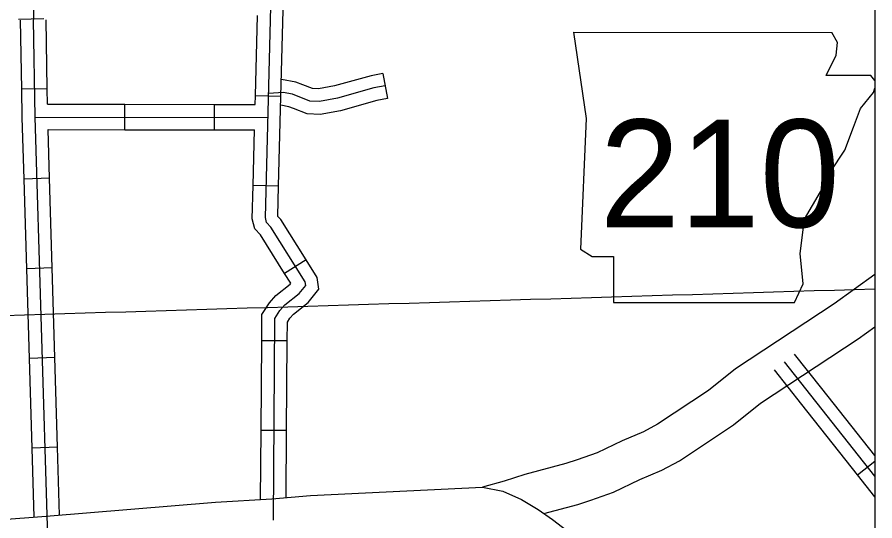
# Model space of a CAD drawing. Extents: x 1212896 to 1368412, y 378476 to 478763.
# Drawn here: x 1314266 to 1319317, y 424348 to 427313 of the extents above; entities that cross this region are included whole.
import ezdxf

# ---------------------------------------------------------------- set-up
doc = ezdxf.new("R2010")
doc.units = 0
for name, color, linetype in [('1', 7, 'Continuous'), ('Level 10', 7, 'Continuous'), ('Level 21', 7, 'Continuous'), ('Level 31', 7, 'Continuous'), ('Level 32', 7, 'Continuous'), ('Level 45', 7, 'Continuous'), ('Level 5', 7, 'Continuous'), ('Level 60', 7, 'Continuous')]:
    doc.layers.add(name, color=color, linetype=linetype)

msp = doc.modelspace()

# ---------------------------------------------------------------- linework, layer by layer
at = {"layer": '1'}
msp.add_lwpolyline([(1257400.3, 437504), (1319317.3, 437504), (1319317.3, 388319.3), (1257400.3, 388319.3)], close=True, dxfattribs=at)
at = {"layer": 'Level 10'}
for points in [[(1319317.3, 425797.7), (1319077.9, 425625.9), (1318496.4, 425242.2), (1318337.8, 425115.3), (1318038.1, 424917), (1317955.3, 424872.8), (1317829.9, 424819.4), (1317681.6, 424747.7), (1317564.9, 424706.3), (1317497.9, 424684.9), (1317256, 424621.4), (1317135.1, 424582.1), (1317007.5, 424546.2)], [(1317367, 424392.1), (1317567.7, 424444.8), (1317644.7, 424469.4), (1317778.1, 424516.6), (1317933.4, 424591.7), (1318063.4, 424647.1), (1318166.2, 424702), (1318485.1, 424913), (1318643.7, 425039.9), (1319219.6, 425419.9), (1319317.3, 425490)], [(1312353.2, 424171.8), (1312429.5, 424184.3), (1313046.9, 424270.4), (1314436.2, 424375.9), (1315435.1, 424457.1), (1315765.3, 424476.7), (1315994, 424498.2), (1317007.5, 424546.2), (1317125.5, 424522), (1317237.2, 424474), (1317334.6, 424414.2), (1317419.1, 424356.6), (1317529.3, 424271.9), (1318836.6, 423178.5), (1318957.9, 423054.3), (1319038.1, 422968.1), (1319211.4, 422756.1), (1319317.3, 422607.5)], [(1317007.5, 424546.2), (1317125.5, 424522), (1317237.2, 424474), (1317334.6, 424414.2), (1317367, 424392.1)]]:
    msp.add_lwpolyline(points, dxfattribs=at)
at = {"layer": 'Level 21'}
for p, q in [((1317542, 427223.8), (1317618.1, 426716.3)), ((1319098.4, 427164.6), (1319063.3, 427223.1)), ((1319089.9, 427088.5), (1319098.4, 427164.6)), ((1319030.7, 426970.1), (1319089.9, 427088.5)), ((1319293, 426970.1), (1319030.7, 426970.1)), ((1319317.3, 426939.7), (1319293, 426970.1)), ((1319233.7, 426775.5), (1319309.9, 426868.6)), ((1319309.9, 426868.6), (1319317.3, 426894.5)), ((1319191.5, 426665.6), (1319233.7, 426775.5)), ((1317618.1, 426716.3), (1317584.3, 425946.5)), ((1319140.7, 426530.2), (1319191.5, 426665.6)), ((1319056.1, 426403.3), (1319140.7, 426530.2)), ((1318996.9, 426284.9), (1319056.1, 426403.3)), ((1318903.8, 426124.2), (1318996.9, 426284.9)), ((1318878.5, 425921.2), (1318903.8, 426124.2)), ((1317584.3, 425946.5), (1317651.9, 425904.2)), ((1317651.9, 425904.2), (1317778.8, 425904.2)), ((1317778.8, 425904.2), (1317778.8, 425633.6)), ((1318895.4, 425743.5), (1318878.5, 425921.2)), ((1318844.6, 425633.6), (1318895.4, 425743.5)), ((1317778.8, 425633.6), (1318844.6, 425633.6))]:
    msp.add_line(p, q, dxfattribs=at)
msp.add_lwpolyline([(1317542, 427223.8), (1319063.3, 427223.1)], dxfattribs=at)
at = {"layer": 'Level 31'}
msp.add_line((1319215.3, 424619.1), (1319317.3, 424699.8), dxfattribs=at)
for points in [[(1319005.4, 425126.3), (1318844.4, 425329.8)], [(1319317.3, 424611), (1318785.6, 425283.3)], [(1318887.7, 425033.2), (1318726.8, 425236.7)], [(1319317.3, 424731.9), (1319005.4, 425126.3)], [(1319215.3, 424619.1), (1318887.7, 425033.2)], [(1319317.3, 424490.1), (1319215.3, 424619.1)]]:
    msp.add_lwpolyline(points, dxfattribs=at)
at = {"layer": 'Level 32'}
for p, q in [((1314423.9, 427302.2), (1314273.9, 427299.6)), ((1314443.4, 426891.4), (1314293.5, 426888.8)), ((1315819.8, 426846.7), (1315669.9, 426850.6)), ((1314900.6, 426650.2), (1314900.8, 426800.2)), ((1315428.6, 426649.3), (1315428.8, 426799.3)), ((1314457, 426364.5), (1314307.1, 426360.1)), ((1315806.1, 426318.9), (1315656.2, 426322.8)), ((1314472.6, 425836.7), (1314322.7, 425832.3)), ((1315968.2, 425884.7), (1315841.2, 425804.8)), ((1315856.5, 425407.5), (1315706.5, 425408.6)), ((1314488.3, 425309), (1314338.3, 425304.5)), ((1315852.5, 424879.5), (1315702.5, 424880.6)), ((1314503.9, 424781.2), (1314354, 424776.8))]:
    msp.add_line(p, q, dxfattribs=at)
for points in [[(1315819.8, 426846.7), (1315835, 427428)], [(1315783.9, 425540), (1315813.6, 425585.8), (1315842.6, 425618.7), (1315927.7, 425686.2), (1315965.3, 425733.3), (1315962.7, 425755.2), (1315760, 426077.2), (1315735.1, 426104.7), (1315727.7, 426134.3), (1315759.9, 427373.7)], [(1315669.9, 426850.6), (1315682.2, 427323.4)], [(1314293.5, 426888.8), (1314286.4, 427294.9)], [(1314446, 424251.3), (1314372.7, 426724.6), (1314362.8, 427296.2)], [(1314443.4, 426891.4), (1314436.4, 427297.5)], [(1314307.1, 426360.1), (1314296.3, 426722.8), (1314293.5, 426888.8)], [(1314445, 426800.9), (1314443.4, 426891.4)], [(1315668.6, 426799), (1315669.9, 426850.6)], [(1315806.1, 426318.9), (1315819.8, 426846.7)], [(1314445, 426800.9), (1314900.8, 426800.2)], [(1314900.8, 426800.2), (1315428.8, 426799.3)], [(1315428.8, 426799.3), (1315668.6, 426799)], [(1314372.7, 426724.6), (1315744.1, 426722.5)], [(1314448.5, 426650.9), (1314900.6, 426650.2)], [(1314457, 426364.5), (1314448.5, 426650.9)], [(1314900.6, 426650.2), (1315428.6, 426649.3)], [(1315428.6, 426649.3), (1315664.7, 426649)], [(1315656.2, 426322.8), (1315664.7, 426649)], [(1314322.7, 425832.3), (1314307.1, 426360.1)], [(1314472.6, 425836.7), (1314457, 426364.5)], [(1315841.2, 425804.8), (1315698.9, 426030.9), (1315665.6, 426067.6), (1315651.1, 426125.9), (1315656.2, 426322.8)], [(1315968.2, 425884.7), (1315818.9, 426121.9), (1315802, 426140.4), (1315801.5, 426142.4), (1315806.1, 426318.9)], [(1314488.3, 425309), (1314472.6, 425836.7)], [(1315856.5, 425407.5), (1315857.4, 425518), (1315872.4, 425541.2), (1315893.5, 425565.1), (1315980, 425633.7), (1316042, 425711.4), (1316033.8, 425780.3), (1315968.2, 425884.7)], [(1314338.3, 425304.5), (1314322.7, 425832.3)], [(1315706.5, 425408.6), (1315707.7, 425562.8), (1315752.6, 425632.2), (1315789.9, 425674.3), (1315873.4, 425740.6), (1315878, 425746.4), (1315841.2, 425804.8)], [(1315774.8, 424352.1), (1315783.9, 425540)], [(1315702.5, 424880.6), (1315706.5, 425408.6)], [(1315852.5, 424879.5), (1315856.5, 425407.5)], [(1314354, 424776.8), (1314338.3, 425304.5)], [(1314503.9, 424781.2), (1314488.3, 425309)], [(1315699.4, 424472.8), (1315702.5, 424880.6)], [(1315849.5, 424484.6), (1315852.5, 424879.5)], [(1314366, 424370.6), (1314354, 424776.8)], [(1314515.7, 424382.3), (1314503.9, 424781.2)]]:
    msp.add_lwpolyline(points, dxfattribs=at)
at = {"layer": 'Level 45'}
msp.add_line((1316419.7, 426981.1), (1316446.8, 426833.5), dxfattribs=at)
for points in [[(1315947.7, 426914.2), (1315907.5, 426929.7), (1315822.4, 426946.2)], [(1316419.7, 426981.1), (1316350.8, 426968.4), (1316135.8, 426907.8), (1316040.9, 426890.6), (1316005.2, 426892), (1315947.7, 426914.2)], [(1316433, 426908.7), (1316367.4, 426896.6), (1316152.4, 426836), (1316046, 426816.7), (1315990.1, 426819), (1315887.1, 426858.7), (1315833.4, 426869.1), (1315747.5, 426863.4)], [(1316446.8, 426833.5), (1316384.7, 426822.1), (1316169.6, 426761.5), (1316051.4, 426740.1), (1315974.4, 426743.2), (1315893.7, 426774.3)], [(1315893.7, 426774.3), (1315865.9, 426785), (1315818.5, 426794.2)]]:
    msp.add_lwpolyline(points, dxfattribs=at)
at = {"layer": 'Level 5'}
msp.add_lwpolyline([(1314361.9, 427435.9), (1314362.6, 427298.4)], dxfattribs=at)
at = {"layer": 'Level 60'}
msp.add_spline([(1257400.5, 423880.1), (1274492.7, 424373.3), (1311685.6, 425480.9), (1319317.4, 425714)], degree=3, dxfattribs=at)

# ---------------------------------------------------------------- texts
at = {"layer": 'Level 21'}
msp.add_text('210', height=633.6, dxfattribs=at).set_placement((1317697.7, 426076.5))

doc.saveas('drawing.dxf')
